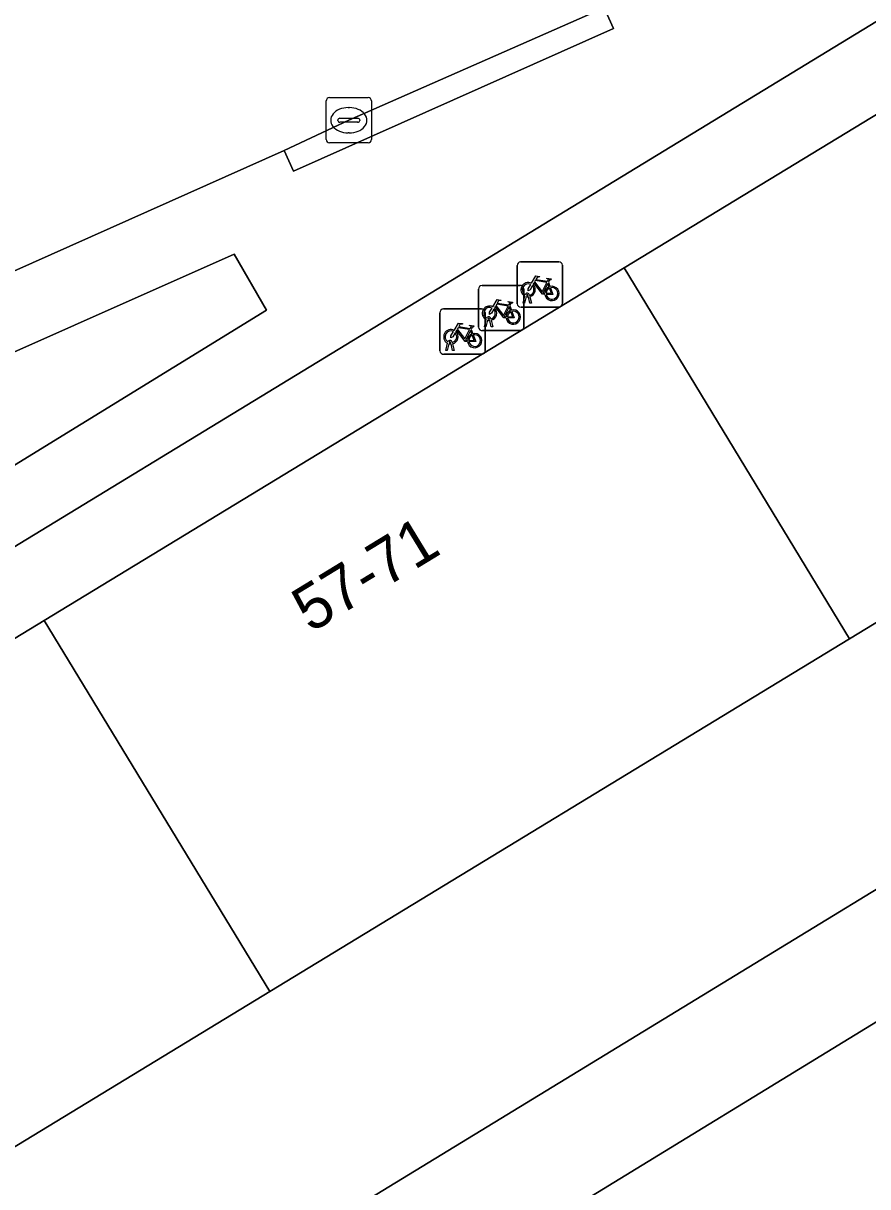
# Model space of a CAD drawing. Extents: x 159888 to 160761, y 384031 to 384750.
# Drawn here: x 160217.11 to 160235.77, y 384639.73 to 384665.45 of the extents above; entities that cross this region are included whole.
import ezdxf

# ---------------------------------------------------------------- set-up
doc = ezdxf.new("R2010")
doc.units = 0
for name, color, linetype in [('IMGEO_Erf', 7, 'Continuous'), ('IMGEO_Fietsenrek', 7, 'Continuous'), ('IMGEO_Groenvoorziening', 7, 'Continuous'), ('IMGEO_Kolk', 7, 'Continuous'), ('IMGEO_Pand', 7, 'Continuous'), ('IMGEO_Pand_nummerreeks', 7, 'Continuous'), ('IMGEO_Parkeervlak_open', 7, 'Continuous'), ('IMGEO_Voetpad_gesloten', 7, 'Continuous'), ('IMGEO_Voetpad_open', 7, 'Continuous')]:
    doc.layers.add(name, color=color, linetype=linetype)

msp = doc.modelspace()

# ---------------------------------------------------------------- linework, layer by layer
at = {"layer": 'IMGEO_Erf'}
for points in [[(160258.508, 384679.247), (160201.065, 384644.22), (160205.593, 384636.587), (160205.248, 384636.301), (160209.474, 384630.138), (160261.252, 384661.738), (160262.987, 384661.364), (160267.258, 384653.953), (160281.338, 384630.928), (160292.129, 384613.093), (160291.528, 384611.183), (160290.976, 384610.866), (160273.725, 384600.111)], [(160261, 384667.439), (160248.186, 384659.641), (160235.372, 384651.844), (160222.558, 384644.046), (160209.744, 384636.249), (160208.304, 384638.617), (160208.053, 384638.464), (160206.212, 384641.49), (160204.766, 384641.118), (160203.286, 384643.551), (160217.573, 384652.244), (160230.387, 384660.042), (160243.201, 384667.839)]]:
    msp.add_lwpolyline(points, dxfattribs=at)
at = {"layer": 'IMGEO_Fietsenrek'}
for p, q in [((160228.101, 384660.177), (160228.942, 384660.177)), ((160228.942, 384660.177), (160228.101, 384660.177)), ((160228.026, 384659.252), (160228.026, 384660.093)), ((160228.026, 384660.093), (160228.026, 384659.252)), ((160229.026, 384660.102), (160229.026, 384659.261)), ((160229.026, 384659.261), (160229.026, 384660.102)), ((160228.713, 384659.726), (160228.749, 384659.631)), ((160227.172, 384658.731), (160227.172, 384659.572)), ((160227.172, 384659.572), (160227.172, 384658.731)), ((160227.247, 384659.656), (160228.088, 384659.656)), ((160228.088, 384659.656), (160227.247, 384659.656)), ((160228.153, 384659.261), (160228.192, 384659.421)), ((160228.172, 384659.581), (160228.172, 384658.74)), ((160228.172, 384658.74), (160228.172, 384659.581)), ((160228.222, 384659.409), (160228.187, 384659.261)), ((160228.264, 384659.433), (160228.263, 384659.437)), ((160228.305, 384659.261), (160228.271, 384659.403)), ((160228.295, 384659.444), (160228.296, 384659.437)), ((160228.303, 384659.407), (160228.338, 384659.261)), ((160227.859, 384659.205), (160227.895, 384659.11)), ((160228.951, 384659.177), (160228.11, 384659.177)), ((160228.11, 384659.177), (160228.951, 384659.177)), ((160228.187, 384659.261), (160228.153, 384659.261)), ((160228.338, 384659.261), (160228.305, 384659.261)), ((160226.318, 384658.21), (160226.318, 384659.051)), ((160226.318, 384659.051), (160226.318, 384658.21)), ((160226.393, 384659.135), (160227.234, 384659.135)), ((160227.234, 384659.135), (160226.393, 384659.135)), ((160227.299, 384658.74), (160227.338, 384658.9)), ((160227.318, 384659.06), (160227.318, 384658.219)), ((160227.318, 384658.219), (160227.318, 384659.06)), ((160227.368, 384658.888), (160227.333, 384658.74)), ((160227.41, 384658.912), (160227.409, 384658.916)), ((160227.441, 384658.923), (160227.442, 384658.916)), ((160227.449, 384658.886), (160227.484, 384658.74)), ((160227.005, 384658.684), (160227.041, 384658.589)), ((160228.097, 384658.656), (160227.256, 384658.656)), ((160227.256, 384658.656), (160228.097, 384658.656)), ((160227.333, 384658.74), (160227.299, 384658.74)), ((160227.451, 384658.74), (160227.417, 384658.882)), ((160227.484, 384658.74), (160227.451, 384658.74)), ((160226.445, 384658.219), (160226.484, 384658.379)), ((160226.556, 384658.391), (160226.555, 384658.395)), ((160226.587, 384658.402), (160226.588, 384658.395)), ((160227.243, 384658.135), (160226.402, 384658.135)), ((160226.402, 384658.135), (160227.243, 384658.135)), ((160226.479, 384658.219), (160226.445, 384658.219)), ((160226.514, 384658.367), (160226.479, 384658.219)), ((160226.597, 384658.219), (160226.563, 384658.361)), ((160226.595, 384658.365), (160226.63, 384658.219)), ((160226.63, 384658.219), (160226.597, 384658.219))]:
    msp.add_line(p, q, dxfattribs=at)
for points in [[(160228.36, 384659.651), (160228.308, 384659.561), (160228.268, 384659.536), (160228.269, 384659.583), (160228.324, 384659.677)], [(160228.339, 384659.703), (160228.434, 384659.867), (160228.52, 384659.853), (160228.522, 384659.844), (160228.466, 384659.833), (160228.439, 384659.788), (160228.695, 384659.747)], [(160228.635, 384659.459), (160228.585, 384659.459), (160228.394, 384659.71), (160228.375, 384659.678)], [(160228.682, 384659.722), (160228.425, 384659.763), (160228.408, 384659.734), (160228.575, 384659.514), (160228.682, 384659.722)], [(160228.73, 384659.624), (160228.7, 384659.701), (160228.591, 384659.483), (160228.634, 384659.483)], [(160228.695, 384659.747), (160228.72, 384659.796), (160228.714, 384659.8), (160228.691, 384659.804), (160228.679, 384659.811), (160228.678, 384659.814), (160228.68, 384659.819), (160228.775, 384659.804), (160228.777, 384659.794), (160228.767, 384659.781), (160228.755, 384659.775), (160228.741, 384659.781), (160228.713, 384659.726)], [(160228.664, 384659.483), (160228.784, 384659.482), (160228.74, 384659.596)], [(160228.76, 384659.603), (160228.815, 384659.458), (160228.665, 384659.458)], [(160227.506, 384659.13), (160227.454, 384659.04), (160227.414, 384659.015), (160227.415, 384659.062), (160227.47, 384659.156)], [(160227.485, 384659.182), (160227.58, 384659.346), (160227.666, 384659.332), (160227.668, 384659.323), (160227.612, 384659.312), (160227.585, 384659.267), (160227.841, 384659.226)], [(160227.781, 384658.938), (160227.731, 384658.938), (160227.54, 384659.189), (160227.521, 384659.157)], [(160227.828, 384659.201), (160227.571, 384659.242), (160227.554, 384659.213), (160227.721, 384658.993), (160227.828, 384659.201)], [(160227.876, 384659.103), (160227.846, 384659.18), (160227.737, 384658.962), (160227.78, 384658.962)], [(160227.841, 384659.226), (160227.866, 384659.275), (160227.86, 384659.279), (160227.837, 384659.283), (160227.825, 384659.29), (160227.824, 384659.293), (160227.826, 384659.298), (160227.921, 384659.283), (160227.923, 384659.273), (160227.913, 384659.26), (160227.901, 384659.254), (160227.887, 384659.26), (160227.859, 384659.205)], [(160227.81, 384658.962), (160227.93, 384658.961), (160227.886, 384659.075)], [(160227.906, 384659.082), (160227.961, 384658.937), (160227.811, 384658.937)], [(160226.652, 384658.609), (160226.6, 384658.519), (160226.56, 384658.494), (160226.561, 384658.541), (160226.616, 384658.635)], [(160226.631, 384658.661), (160226.726, 384658.825), (160226.812, 384658.811), (160226.814, 384658.802), (160226.758, 384658.791), (160226.731, 384658.746), (160226.987, 384658.705)], [(160226.927, 384658.417), (160226.877, 384658.417), (160226.686, 384658.668), (160226.667, 384658.636)], [(160226.974, 384658.68), (160226.717, 384658.721), (160226.7, 384658.692), (160226.867, 384658.472), (160226.974, 384658.68)], [(160227.022, 384658.582), (160226.992, 384658.659), (160226.883, 384658.441), (160226.926, 384658.441)], [(160226.987, 384658.705), (160227.012, 384658.754), (160227.006, 384658.758), (160226.983, 384658.762), (160226.971, 384658.769), (160226.97, 384658.772), (160226.972, 384658.777), (160227.067, 384658.762), (160227.069, 384658.752), (160227.059, 384658.739), (160227.047, 384658.733), (160227.033, 384658.739), (160227.005, 384658.684)], [(160226.956, 384658.441), (160227.076, 384658.44), (160227.032, 384658.554)], [(160227.052, 384658.561), (160227.107, 384658.416), (160226.957, 384658.416)]]:
    msp.add_lwpolyline(points, dxfattribs=at)
for centre, radius, start, end in [((160228.104, 384660.099), 0.0779, 92.4484, 184.2845), ((160228.104, 384660.099), 0.0779, 92.4484, 184.2845), ((160228.948, 384660.099), 0.0779, 2.4484, 94.2845), ((160228.948, 384660.099), 0.0779, 2.4484, 94.2845), ((160228.266, 384659.562), 0.159, 62.6766, 242.1369), ((160228.266, 384659.562), 0.129, 63.3192, 238.903), ((160228.266, 384659.562), 0.159, 283.5766, 46.6042), ((160227.25, 384659.578), 0.0779, 92.4484, 184.2845), ((160227.25, 384659.578), 0.0779, 92.4484, 184.2845), ((160228.094, 384659.578), 0.0779, 2.4484, 94.2845), ((160228.094, 384659.578), 0.0779, 2.4484, 94.2845), ((160228.246, 384659.433), 0.0499, 12.8025, 158.6934), ((160228.266, 384659.562), 0.159, 253.9967, 271.7867), ((160228.246, 384659.433), 0.0174, 12.8025, 163.4502), ((160228.266, 384659.562), 0.129, 253.415, 269.0204), ((160228.266, 384659.562), 0.129, 283.6043, 43.4302), ((160228.793, 384659.478), 0.159, 113.3408, 178.3217), ((160228.793, 384659.478), 0.159, 187.0065, 105.7708), ((160228.793, 384659.478), 0.129, 113.923, 177.9556), ((160228.793, 384659.478), 0.129, 188.6715, 104.5883), ((160227.412, 384659.041), 0.159, 62.6766, 242.1369), ((160227.412, 384659.041), 0.129, 63.3192, 238.903), ((160227.412, 384659.041), 0.159, 283.5766, 46.6042), ((160228.104, 384659.255), 0.0779, 182.4484, 274.2845), ((160228.104, 384659.255), 0.0779, 182.4484, 274.2845), ((160228.948, 384659.255), 0.0779, 272.4484, 4.2845), ((160228.948, 384659.255), 0.0779, 272.4484, 4.2845), ((160226.396, 384659.057), 0.0779, 92.4484, 184.2845), ((160226.396, 384659.057), 0.0779, 92.4484, 184.2845), ((160227.24, 384659.057), 0.0779, 2.4484, 94.2845), ((160227.24, 384659.057), 0.0779, 2.4484, 94.2845), ((160227.392, 384658.912), 0.0499, 12.8025, 158.6934), ((160227.412, 384659.041), 0.159, 253.9967, 271.7867), ((160227.392, 384658.912), 0.0174, 12.8025, 163.4502), ((160227.412, 384659.041), 0.129, 253.415, 269.0204), ((160227.412, 384659.041), 0.129, 283.6043, 43.4302), ((160227.939, 384658.957), 0.159, 113.3408, 178.3217), ((160227.939, 384658.957), 0.159, 187.0065, 105.7708), ((160227.939, 384658.957), 0.129, 113.923, 177.9556), ((160227.939, 384658.957), 0.129, 188.6715, 104.5883), ((160226.558, 384658.52), 0.159, 62.6766, 242.1369), ((160226.558, 384658.52), 0.129, 63.3192, 238.903), ((160226.558, 384658.52), 0.159, 283.5766, 46.6042), ((160227.25, 384658.734), 0.0779, 182.4484, 274.2845), ((160227.25, 384658.734), 0.0779, 182.4484, 274.2845), ((160228.094, 384658.734), 0.0779, 272.4484, 4.2845), ((160228.094, 384658.734), 0.0779, 272.4484, 4.2845), ((160226.538, 384658.391), 0.0499, 12.8025, 158.6934), ((160226.538, 384658.391), 0.0174, 12.8025, 163.4502), ((160226.558, 384658.52), 0.129, 253.415, 269.0204), ((160226.558, 384658.52), 0.129, 283.6043, 43.4302), ((160227.085, 384658.436), 0.159, 113.3408, 178.3217), ((160227.085, 384658.436), 0.159, 187.0065, 105.7708), ((160227.085, 384658.436), 0.129, 113.923, 177.9556), ((160227.085, 384658.436), 0.129, 188.6715, 104.5883), ((160226.396, 384658.213), 0.0779, 182.4484, 274.2845), ((160226.396, 384658.213), 0.0779, 182.4484, 274.2845), ((160226.558, 384658.52), 0.159, 253.9967, 271.7867), ((160227.24, 384658.213), 0.0779, 272.4484, 4.2845), ((160227.24, 384658.213), 0.0779, 272.4484, 4.2845)]:
    msp.add_arc(centre, radius, start, end, dxfattribs=at)
at = {"layer": 'IMGEO_Groenvoorziening'}
for points in [[(160202.807, 384647.089), (160212.332, 384652.868), (160222.484, 384659.112), (160221.768, 384660.347), (160204.187, 384652.524), (160203.68, 384652.473), (160202.241, 384652.886)], [(160236.839, 384643.913), (160228.319, 384638.692), (160229.461, 384636.255), (160229.461, 384635.529), (160228.59, 384634.295), (160227.284, 384632.771), (160226.63, 384631.537), (160226.558, 384630.303), (160226.848, 384628.706), (160227.429, 384627.181), (160228.59, 384625.221), (160231.349, 384622.318), (160232.655, 384620.358), (160232.801, 384619.269), (160231.93, 384618.471), (160230.26, 384617.962), (160228.518, 384618.035), (160224.38, 384617.745), (160223.219, 384617.382), (160221.622, 384616.801), (160219.163, 384615.2), (160229.077, 384598.792)]]:
    msp.add_lwpolyline(points, dxfattribs=at)
at = {"layer": 'IMGEO_Kolk'}
for p, q in [((160223.877, 384663.808), (160224.729, 384663.808)), ((160223.802, 384662.882), (160223.802, 384663.734)), ((160224.29, 384663.588), (160224.315, 384663.588)), ((160224.803, 384663.734), (160224.803, 384662.882)), ((160224.061, 384663.302), (160224.061, 384663.314)), ((160224.499, 384663.265), (160224.101, 384663.265)), ((160224.104, 384663.351), (160224.502, 384663.351)), ((160224.545, 384663.314), (160224.545, 384663.302)), ((160224.313, 384663.028), (160224.288, 384663.028)), ((160224.729, 384662.808), (160223.877, 384662.808))]:
    msp.add_line(p, q, dxfattribs=at)
for points in [[(160223.877, 384663.808), (160224.729, 384663.808)], [(160223.802, 384662.882), (160223.802, 384663.734)], [(160224.803, 384663.734), (160224.803, 384662.882)], [(160224.729, 384662.808), (160223.877, 384662.808)]]:
    msp.add_lwpolyline(points, dxfattribs=at)
for centre, radius, start, end in [((160223.879, 384663.732), 0.0765, 91.552, 178.448), ((160223.879, 384663.732), 0.0765, 91.552, 178.448), ((160224.727, 384663.732), 0.0765, 1.552, 88.448), ((160224.727, 384663.732), 0.0765, 1.552, 88.448), ((160224.101, 384663.311), 0.0403, 85.8775, 175.7526), ((160224.098, 384663.301), 0.0366, 178.938, 274.7102), ((160224.502, 384663.308), 0.043, 264.8664, 352.4533), ((160224.506, 384663.313), 0.0386, 1.7309, 96.639), ((160223.879, 384662.884), 0.0765, 181.552, 268.448), ((160223.879, 384662.884), 0.0765, 181.552, 268.448), ((160224.727, 384662.884), 0.0765, 271.552, 358.448), ((160224.727, 384662.884), 0.0765, 271.552, 358.448)]:
    msp.add_arc(centre, radius, start, end, dxfattribs=at)
for centre, major_axis, ratio, start_param, end_param in [((160224.289, 384663.308), (-0.387, 0.002), 0.722429, 4.712389, 7.853982), ((160224.314, 384663.308), (-0.39, 0.002), 0.717154, 1.570796, 4.712389)]:
    msp.add_ellipse(centre, major_axis=major_axis, ratio=ratio, start_param=start_param, end_param=end_param, dxfattribs=at)
at = {"layer": 'IMGEO_Pand'}
for points in [[(160230.387, 384660.042), (160235.372, 384651.844), (160248.186, 384659.641), (160243.201, 384667.839)], [(160217.573, 384652.244), (160222.558, 384644.046), (160235.372, 384651.844), (160230.387, 384660.042)], [(160217.573, 384652.244), (160203.286, 384643.551), (160204.766, 384641.118), (160206.212, 384641.49), (160208.053, 384638.464), (160208.304, 384638.617), (160209.744, 384636.249), (160222.558, 384644.046)]]:
    msp.add_lwpolyline(points, close=True, dxfattribs=at)
at = {"layer": 'IMGEO_Parkeervlak_open'}
msp.add_lwpolyline([(160201.474, 384656.439), (160202.71, 384653.658), (160210.027, 384656.902), (160222.875, 384662.637), (160224.303, 384663.307), (160229.948, 384665.795), (160233.578, 384667.437), (160232.416, 384670.006)], dxfattribs=at)
at = {"layer": 'IMGEO_Voetpad_gesloten'}
msp.add_lwpolyline([(160267.258, 384653.953), (160262.987, 384661.364), (160261.252, 384661.738), (160209.474, 384630.138), (160210.792, 384628.216), (160210.908, 384628.024), (160211.36, 384628.301), (160228.319, 384638.692), (160236.839, 384643.913)], dxfattribs=at)
at = {"layer": 'IMGEO_Voetpad_open'}
for points in [[(160194.205, 384648.379), (160194.857, 384647.093), (160195.158, 384646.538), (160195.552, 384645.812), (160197.731, 384642.208), (160201.065, 384644.22), (160258.508, 384679.247)], [(160232.416, 384670.006), (160233.578, 384667.437), (160229.948, 384665.795), (160230.151, 384665.339), (160223.078, 384662.181), (160222.875, 384662.637), (160210.027, 384656.902), (160202.71, 384653.658), (160201.474, 384656.439)], [(160202.241, 384652.886), (160203.68, 384652.473), (160204.187, 384652.524), (160221.768, 384660.347), (160222.484, 384659.112), (160212.332, 384652.868)]]:
    msp.add_lwpolyline(points, dxfattribs=at)
msp.add_lwpolyline([(160222.875, 384662.637), (160223.078, 384662.181), (160230.151, 384665.339), (160229.948, 384665.795), (160224.303, 384663.307)], close=True, dxfattribs=at)

# ---------------------------------------------------------------- texts
at = {"layer": 'IMGEO_Pand_nummerreeks'}
msp.add_text('57-71', height=1, rotation=31.3544, dxfattribs=at).set_placement((160223.46, 384651.962))

doc.saveas('drawing.dxf')
